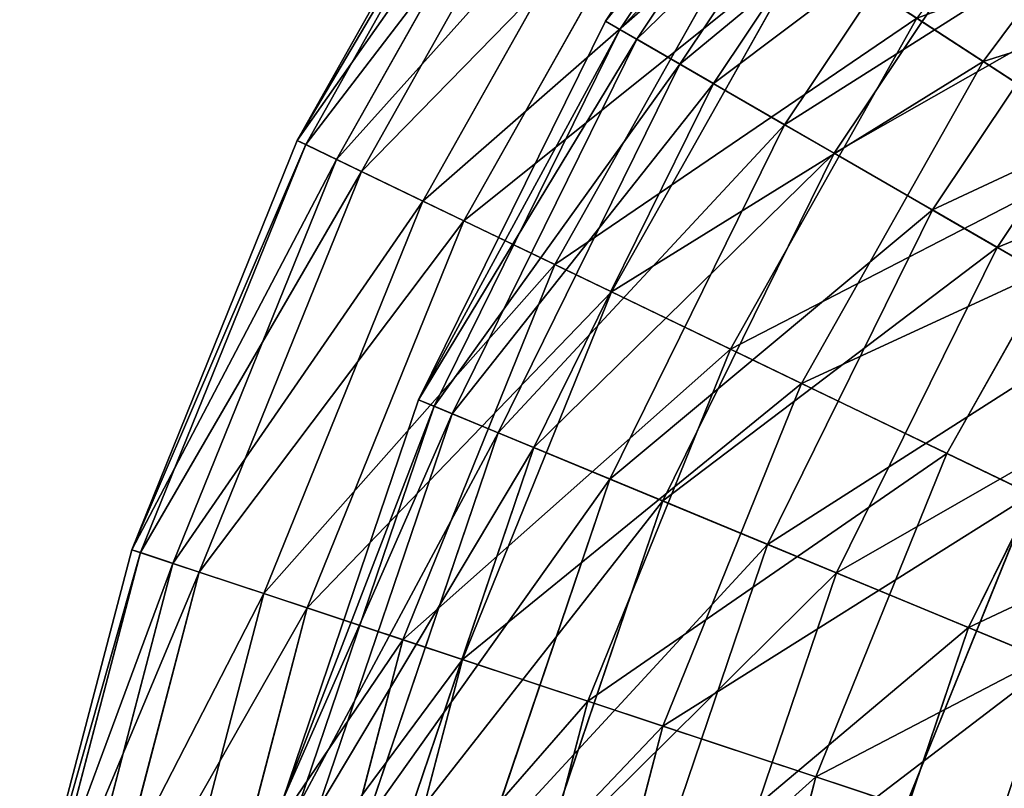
# Model space of a CAD drawing. Extents: x 1 to 199, y -10 to 2.
# Tile 690 of 1056: x 109.9 to 111.62, y -2.68 to -1.34. Entities that reach past the tile are written whole.
import ezdxf

# ---------------------------------------------------------------- set-up
doc = ezdxf.new("R2010")
doc.units = 0
doc.header["$LTSCALE"] = 2.54
doc.layers.get('0').update_dxf_attribs({"color": 13, "linetype": 'CONTINUOUS'})

# ---------------------------------------------------------------- blocks, each defined once
blk = doc.blocks.new('SLING-V-10355_STL')
at = {"color": 0}
for p, q in [((110.9232, -1.3457, 6.557), (111.3315, -0.7347, 6.557)), ((110.9232, -1.3457, 6.557), (111.3315, -0.7347, 6.557)), ((110.9484, -1.3603, 7.2935), (111.3546, -0.7524, 7.2935)), ((110.9484, -1.3603, 7.2935), (111.3546, -0.7524, 7.2935)), ((110.9778, -1.3772, 5.8226), (111.3814, -0.7731, 5.8226)), ((110.9778, -1.3772, 5.8226), (111.3814, -0.7731, 5.8226)), ((111.053, -1.4206, 8.0207), (111.4503, -0.8259, 8.0207)), ((111.053, -1.4206, 8.0207), (111.4503, -0.8259, 8.0207)), ((111.1112, -1.4543, 5.1017), (111.5037, -0.8668, 5.1017)), ((111.1112, -1.4543, 5.1017), (111.5037, -0.8668, 5.1017)), ((110.764, -0.8841, 6.9411), (110.387, -1.5535, 6.9411)), ((110.764, -0.8841, 6.9411), (110.387, -1.5535, 6.9411)), ((110.7775, -0.8929, 6.1982), (110.4016, -1.5605, 6.1982)), ((110.7775, -0.8929, 6.1982), (110.4016, -1.5605, 6.1982)), ((111.9654, -0.9, 3.4145), (111.5805, -1.4156, 3.4145)), ((111.9654, -0.9, 3.4145), (111.5805, -1.4156, 3.4145)), ((110.8276, -0.9255, 7.6803), (110.4554, -1.5864, 7.6803)), ((110.8276, -0.9255, 7.6803), (110.4554, -1.5864, 7.6803)), ((110.8679, -0.9517, 5.4629), (110.4987, -1.6073, 5.4629)), ((110.8679, -0.9517, 5.4629), (110.4987, -1.6073, 5.4629)), ((111.2352, -1.5259, 8.7272), (111.6173, -0.954, 8.7272)), ((111.2352, -1.5259, 8.7272), (111.6173, -0.954, 8.7272)), ((110.9672, -1.0164, 8.4045), (110.6055, -1.6587, 8.4045)), ((110.9672, -1.0164, 8.4045), (110.6055, -1.6587, 8.4045)), ((111.3214, -1.5756, 4.4057), (111.6962, -1.0146, 4.4057)), ((111.3214, -1.5756, 4.4057), (111.6962, -1.0146, 4.4057)), ((111.0337, -1.0597, 4.7467), (110.677, -1.6931, 4.7467)), ((111.0337, -1.0597, 4.7467), (110.677, -1.6931, 4.7467)), ((111.4923, -1.6743, 9.4018), (111.8528, -1.1348, 9.4018)), ((111.4923, -1.6743, 9.4018), (111.8528, -1.1348, 9.4018)), ((111.1808, -1.1555, 9.1025), (110.8351, -1.7693, 9.1025)), ((111.1808, -1.1555, 9.1025), (110.8351, -1.7693, 9.1025)), ((111.2725, -1.2151, 4.0604), (110.9337, -1.8167, 4.0604)), ((111.2725, -1.2151, 4.0604), (110.9337, -1.8167, 4.0604)), ((111.5805, -1.4156, 3.4145), (111.2725, -1.2151, 4.0604)), ((111.5805, -1.4156, 3.4145), (111.2725, -1.2151, 4.0604)), ((111.9562, -1.2141, 3.7454), (111.6051, -1.7394, 3.7454)), ((111.9562, -1.2141, 3.7454), (111.6051, -1.7394, 3.7454)), ((110.5982, -2.0048, 6.557), (110.9232, -1.3457, 6.557)), ((110.5982, -2.0048, 6.557), (110.9232, -1.3457, 6.557)), ((110.9484, -1.3603, 7.2935), (110.9232, -1.3457, 6.557)), ((110.9484, -1.3603, 7.2935), (110.9232, -1.3457, 6.557)), ((110.9232, -1.3457, 6.557), (110.9778, -1.3772, 5.8226)), ((110.9232, -1.3457, 6.557), (110.9778, -1.3772, 5.8226)), ((111.4651, -1.3405, 9.7637), (111.1408, -1.9165, 9.7637)), ((111.4651, -1.3405, 9.7637), (111.1408, -1.9165, 9.7637)), ((111.4651, -1.3405, 9.7637), (111.8157, -1.5687, 10.3778)), ((111.4651, -1.3405, 9.7637), (111.8157, -1.5687, 10.3778)), ((110.6251, -2.0159, 7.2935), (110.9484, -1.3603, 7.2935)), ((110.6251, -2.0159, 7.2935), (110.9484, -1.3603, 7.2935)), ((111.053, -1.4206, 8.0207), (110.9484, -1.3603, 7.2935)), ((111.053, -1.4206, 8.0207), (110.9484, -1.3603, 7.2935)), ((110.6564, -2.0289, 5.8226), (110.9778, -1.3772, 5.8226)), ((110.6564, -2.0289, 5.8226), (110.9778, -1.3772, 5.8226)), ((110.9778, -1.3772, 5.8226), (111.1112, -1.4543, 5.1017)), ((110.9778, -1.3772, 5.8226), (111.1112, -1.4543, 5.1017)), ((110.7366, -2.0621, 8.0207), (111.053, -1.4206, 8.0207)), ((110.7366, -2.0621, 8.0207), (111.053, -1.4206, 8.0207)), ((111.2352, -1.5259, 8.7272), (111.053, -1.4206, 8.0207)), ((111.2352, -1.5259, 8.7272), (111.053, -1.4206, 8.0207)), ((111.5805, -1.4156, 3.4145), (111.2648, -1.9762, 3.4145)), ((111.5805, -1.4156, 3.4145), (111.2648, -1.9762, 3.4145)), ((111.9531, -1.6582, 2.8191), (111.5805, -1.4156, 3.4145)), ((111.9531, -1.6582, 2.8191), (111.5805, -1.4156, 3.4145)), ((110.7987, -2.0879, 5.1017), (111.1112, -1.4543, 5.1017)), ((110.7987, -2.0879, 5.1017), (111.1112, -1.4543, 5.1017)), ((111.1112, -1.4543, 5.1017), (111.3214, -1.5756, 4.4057)), ((111.1112, -1.4543, 5.1017), (111.3214, -1.5756, 4.4057)), ((110.931, -2.1427, 8.7272), (111.2352, -1.5259, 8.7272)), ((110.931, -2.1427, 8.7272), (111.2352, -1.5259, 8.7272)), ((111.4923, -1.6743, 9.4018), (111.2352, -1.5259, 8.7272)), ((111.4923, -1.6743, 9.4018), (111.2352, -1.5259, 8.7272)), ((110.387, -1.5535, 6.9411), (110.0988, -2.2656, 6.9411)), ((110.387, -1.5535, 6.9411), (110.0988, -2.2656, 6.9411)), ((110.387, -1.5535, 6.9411), (110.4554, -1.5864, 7.6803)), ((110.387, -1.5535, 6.9411), (110.4554, -1.5864, 7.6803)), ((110.4016, -1.5605, 6.1982), (110.387, -1.5535, 6.9411)), ((110.4016, -1.5605, 6.1982), (110.387, -1.5535, 6.9411)), ((110.4016, -1.5605, 6.1982), (110.1141, -2.2707, 6.1982)), ((110.4016, -1.5605, 6.1982), (110.1141, -2.2707, 6.1982)), ((110.4987, -1.6073, 5.4629), (110.4016, -1.5605, 6.1982)), ((110.4987, -1.6073, 5.4629), (110.4016, -1.5605, 6.1982)), ((111.023, -2.1808, 4.4057), (111.3214, -1.5756, 4.4057)), ((111.023, -2.1808, 4.4057), (111.3214, -1.5756, 4.4057)), ((111.3214, -1.5756, 4.4057), (111.6051, -1.7394, 3.7454)), ((111.3214, -1.5756, 4.4057), (111.6051, -1.7394, 3.7454)), ((111.8157, -1.5687, 10.3778), (111.5177, -2.098, 10.3778)), ((111.8157, -1.5687, 10.3778), (111.5177, -2.098, 10.3778)), ((110.4554, -1.5864, 7.6803), (110.1707, -2.2895, 7.6803)), ((110.4554, -1.5864, 7.6803), (110.1707, -2.2895, 7.6803)), ((110.4554, -1.5864, 7.6803), (110.6055, -1.6587, 8.4045)), ((110.4554, -1.5864, 7.6803), (110.6055, -1.6587, 8.4045)), ((110.4987, -1.6073, 5.4629), (110.2164, -2.3046, 5.4629)), ((110.4987, -1.6073, 5.4629), (110.2164, -2.3046, 5.4629)), ((110.677, -1.6931, 4.7467), (110.4987, -1.6073, 5.4629)), ((110.677, -1.6931, 4.7467), (110.4987, -1.6073, 5.4629)), ((110.6055, -1.6587, 8.4045), (110.3289, -2.342, 8.4045)), ((110.6055, -1.6587, 8.4045), (110.3289, -2.342, 8.4045)), ((110.6055, -1.6587, 8.4045), (110.8351, -1.7693, 9.1025)), ((110.6055, -1.6587, 8.4045), (110.8351, -1.7693, 9.1025)), ((111.4923, -1.6743, 9.4018), (111.2053, -2.2563, 9.4018)), ((111.4923, -1.6743, 9.4018), (111.2053, -2.2563, 9.4018)), ((111.4923, -1.6743, 9.4018), (111.8203, -1.8637, 10.0342)), ((111.4923, -1.6743, 9.4018), (111.8203, -1.8637, 10.0342)), ((110.677, -1.6931, 4.7467), (110.4042, -2.367, 4.7467)), ((110.677, -1.6931, 4.7467), (110.4042, -2.367, 4.7467)), ((110.9337, -1.8167, 4.0604), (110.677, -1.6931, 4.7467)), ((110.9337, -1.8167, 4.0604), (110.677, -1.6931, 4.7467)), ((111.3257, -2.3061, 3.7454), (111.6051, -1.7394, 3.7454)), ((111.3257, -2.3061, 3.7454), (111.6051, -1.7394, 3.7454)), ((111.9579, -1.9431, 3.1311), (111.6051, -1.7394, 3.7454)), ((111.9579, -1.9431, 3.1311), (111.6051, -1.7394, 3.7454)), ((110.8351, -1.7693, 9.1025), (110.5708, -2.4223, 9.1025)), ((110.8351, -1.7693, 9.1025), (110.5708, -2.4223, 9.1025)), ((110.8351, -1.7693, 9.1025), (111.1408, -1.9165, 9.7637)), ((110.8351, -1.7693, 9.1025), (111.1408, -1.9165, 9.7637)), ((110.9337, -1.8167, 4.0604), (110.6746, -2.4568, 4.0604)), ((110.9337, -1.8167, 4.0604), (110.6746, -2.4568, 4.0604)), ((111.2648, -1.9762, 3.4145), (110.9337, -1.8167, 4.0604)), ((111.2648, -1.9762, 3.4145), (110.9337, -1.8167, 4.0604)), ((111.8203, -1.8637, 10.0342), (111.5552, -2.4012, 10.0342)), ((111.8203, -1.8637, 10.0342), (111.5552, -2.4012, 10.0342)), ((111.1408, -1.9165, 9.7637), (110.8927, -2.5292, 9.7637)), ((111.1408, -1.9165, 9.7637), (110.8927, -2.5292, 9.7637)), ((111.1408, -1.9165, 9.7637), (111.5177, -2.098, 10.3778)), ((111.1408, -1.9165, 9.7637), (111.5177, -2.098, 10.3778)), ((111.2648, -1.9762, 3.4145), (111.0234, -2.5726, 3.4145)), ((111.2648, -1.9762, 3.4145), (111.0234, -2.5726, 3.4145)), ((111.6654, -2.1691, 2.8191), (111.2648, -1.9762, 3.4145)), ((111.6654, -2.1691, 2.8191), (111.2648, -1.9762, 3.4145)), ((110.362, -2.7007, 6.557), (110.5982, -2.0048, 6.557)), ((110.362, -2.7007, 6.557), (110.5982, -2.0048, 6.557)), ((110.6251, -2.0159, 7.2935), (110.5982, -2.0048, 6.557)), ((110.6251, -2.0159, 7.2935), (110.5982, -2.0048, 6.557)), ((110.5982, -2.0048, 6.557), (110.6564, -2.0289, 5.8226)), ((110.5982, -2.0048, 6.557), (110.6564, -2.0289, 5.8226)), ((110.3901, -2.7082, 7.2935), (110.6251, -2.0159, 7.2935)), ((110.3901, -2.7082, 7.2935), (110.6251, -2.0159, 7.2935)), ((110.7366, -2.0621, 8.0207), (110.6251, -2.0159, 7.2935)), ((110.7366, -2.0621, 8.0207), (110.6251, -2.0159, 7.2935)), ((110.4228, -2.717, 5.8226), (110.6564, -2.0289, 5.8226)), ((110.4228, -2.717, 5.8226), (110.6564, -2.0289, 5.8226)), ((110.6564, -2.0289, 5.8226), (110.7987, -2.0879, 5.1017)), ((110.6564, -2.0289, 5.8226), (110.7987, -2.0879, 5.1017)), ((110.5067, -2.7394, 8.0207), (110.7366, -2.0621, 8.0207)), ((110.5067, -2.7394, 8.0207), (110.7366, -2.0621, 8.0207)), ((110.931, -2.1427, 8.7272), (110.7366, -2.0621, 8.0207)), ((110.931, -2.1427, 8.7272), (110.7366, -2.0621, 8.0207)), ((110.5716, -2.7568, 5.1017), (110.7987, -2.0879, 5.1017)), ((110.5716, -2.7568, 5.1017), (110.7987, -2.0879, 5.1017)), ((110.7987, -2.0879, 5.1017), (111.023, -2.1808, 4.4057)), ((110.7987, -2.0879, 5.1017), (111.023, -2.1808, 4.4057)), ((111.5177, -2.098, 10.3778), (111.2897, -2.661, 10.3778)), ((111.5177, -2.098, 10.3778), (111.2897, -2.661, 10.3778)), ((111.5177, -2.098, 10.3778), (111.9601, -2.311, 10.9356)), ((111.5177, -2.098, 10.3778), (111.9601, -2.311, 10.9356)), ((110.931, -2.1427, 8.7272), (110.71, -2.7939, 8.7272)), ((110.931, -2.1427, 8.7272), (110.71, -2.7939, 8.7272)), ((110.931, -2.1427, 8.7272), (111.2053, -2.2563, 9.4018)), ((110.931, -2.1427, 8.7272), (111.2053, -2.2563, 9.4018)), ((111.6654, -2.1691, 2.8191), (111.4453, -2.7127, 2.8191)), ((111.6654, -2.1691, 2.8191), (111.4453, -2.7127, 2.8191)), ((110.8061, -2.8197, 4.4057), (111.023, -2.1808, 4.4057)), ((110.8061, -2.8197, 4.4057), (111.023, -2.1808, 4.4057)), ((111.023, -2.1808, 4.4057), (111.3257, -2.3061, 3.7454)), ((111.023, -2.1808, 4.4057), (111.3257, -2.3061, 3.7454)), ((111.2053, -2.2563, 9.4018), (110.9968, -2.8708, 9.4018)), ((111.2053, -2.2563, 9.4018), (110.9968, -2.8708, 9.4018)), ((111.2053, -2.2563, 9.4018), (111.5552, -2.4012, 10.0342)), ((111.2053, -2.2563, 9.4018), (111.5552, -2.4012, 10.0342)), ((110.0988, -2.2656, 6.9411), (109.9039, -3.0087, 6.9411)), ((110.0988, -2.2656, 6.9411), (109.9039, -3.0087, 6.9411)), ((110.1141, -2.2707, 6.1982), (109.9197, -3.0117, 6.1982)), ((110.1141, -2.2707, 6.1982), (109.9197, -3.0117, 6.1982)), ((110.0988, -2.2656, 6.9411), (110.1707, -2.2895, 7.6803)), ((110.0988, -2.2656, 6.9411), (110.1707, -2.2895, 7.6803)), ((110.1141, -2.2707, 6.1982), (110.0988, -2.2656, 6.9411)), ((110.1141, -2.2707, 6.1982), (110.0988, -2.2656, 6.9411)), ((110.2164, -2.3046, 5.4629), (110.1141, -2.2707, 6.1982)), ((110.2164, -2.3046, 5.4629), (110.1141, -2.2707, 6.1982)), ((110.1707, -2.2895, 7.6803), (109.9783, -3.0232, 7.6803)), ((110.1707, -2.2895, 7.6803), (109.9783, -3.0232, 7.6803)), ((110.1707, -2.2895, 7.6803), (110.3289, -2.342, 8.4045)), ((110.1707, -2.2895, 7.6803), (110.3289, -2.342, 8.4045)), ((110.2164, -2.3046, 5.4629), (110.0255, -3.0324, 5.4629)), ((110.2164, -2.3046, 5.4629), (110.0255, -3.0324, 5.4629)), ((110.4042, -2.367, 4.7467), (110.2164, -2.3046, 5.4629)), ((110.4042, -2.367, 4.7467), (110.2164, -2.3046, 5.4629)), ((111.1226, -2.9045, 3.7454), (111.3257, -2.3061, 3.7454)), ((111.1226, -2.9045, 3.7454), (111.3257, -2.3061, 3.7454)), ((111.3257, -2.3061, 3.7454), (111.7021, -2.462, 3.1311)), ((111.3257, -2.3061, 3.7454), (111.7021, -2.462, 3.1311)), ((110.3289, -2.342, 8.4045), (110.1419, -3.055, 8.4045)), ((110.3289, -2.342, 8.4045), (110.1419, -3.055, 8.4045)), ((110.3289, -2.342, 8.4045), (110.5708, -2.4223, 9.1025)), ((110.3289, -2.342, 8.4045), (110.5708, -2.4223, 9.1025)), ((110.4042, -2.367, 4.7467), (110.2198, -3.0702, 4.7467)), ((110.4042, -2.367, 4.7467), (110.2198, -3.0702, 4.7467)), ((110.6746, -2.4568, 4.0604), (110.4042, -2.367, 4.7467)), ((110.6746, -2.4568, 4.0604), (110.4042, -2.367, 4.7467)), ((111.5552, -2.4012, 10.0342), (111.3625, -2.9688, 10.0342)), ((111.5552, -2.4012, 10.0342), (111.3625, -2.9688, 10.0342)), ((111.5552, -2.4012, 10.0342), (111.9752, -2.5752, 10.6145)), ((111.5552, -2.4012, 10.0342), (111.9752, -2.5752, 10.6145)), ((110.5708, -2.4223, 9.1025), (110.3921, -3.1037, 9.1025)), ((110.5708, -2.4223, 9.1025), (110.3921, -3.1037, 9.1025)), ((110.5708, -2.4223, 9.1025), (110.8927, -2.5292, 9.7637)), ((110.5708, -2.4223, 9.1025), (110.8927, -2.5292, 9.7637)), ((110.6746, -2.4568, 4.0604), (110.4994, -3.1246, 4.0604)), ((110.6746, -2.4568, 4.0604), (110.4994, -3.1246, 4.0604)), ((111.0234, -2.5726, 3.4145), (110.6746, -2.4568, 4.0604)), ((111.0234, -2.5726, 3.4145), (110.6746, -2.4568, 4.0604)), ((110.8927, -2.5292, 9.7637), (110.725, -3.1686, 9.7637)), ((110.8927, -2.5292, 9.7637), (110.725, -3.1686, 9.7637)), ((110.8927, -2.5292, 9.7637), (111.2897, -2.661, 10.3778)), ((110.8927, -2.5292, 9.7637), (111.2897, -2.661, 10.3778)), ((111.0234, -2.5726, 3.4145), (110.8602, -3.1949, 3.4145)), ((111.0234, -2.5726, 3.4145), (110.8602, -3.1949, 3.4145)), ((111.4453, -2.7127, 2.8191), (111.0234, -2.5726, 3.4145)), ((111.4453, -2.7127, 2.8191), (111.0234, -2.5726, 3.4145)), ((111.2897, -2.661, 10.3778), (111.1356, -3.2486, 10.3778)), ((111.2897, -2.661, 10.3778), (111.1356, -3.2486, 10.3778)), ((111.2897, -2.661, 10.3778), (111.7557, -2.8157, 10.9356)), ((111.2897, -2.661, 10.3778), (111.7557, -2.8157, 10.9356))]:
    blk.add_line(p, q, dxfattribs=at)
at = {"color": 7}
mesh = blk.add_polyface(dxfattribs=at)
corners = [(111.2725, -1.2151, 4.0604), (111.9654, -0.9, 3.4145), (111.5805, -1.4156, 3.4145), (111.6855, -0.6618, 4.0604)]
mesh.append_faces([[corners[k] for k in face] for face in [(0, 1, 2), (1, 0, 3)]], dxfattribs={"vtx0": -1, "color": 7})
mesh = blk.add_polyface(dxfattribs=at)
corners = [(110.9232, -1.3457, 6.557), (111.3546, -0.7524, 7.2935), (110.9484, -1.3603, 7.2935), (111.3315, -0.7347, 6.557)]
mesh.append_faces([[corners[k] for k in face] for face in [(0, 1, 2), (1, 0, 3)]], dxfattribs={"vtx0": -1, "color": 7})
mesh = blk.add_polyface(dxfattribs=at)
corners = [(111.3814, -0.7731, 5.8226), (110.9232, -1.3457, 6.557), (110.9778, -1.3772, 5.8226), (111.3315, -0.7347, 6.557)]
mesh.append_faces([[corners[k] for k in face] for face in [(0, 1, 2), (1, 0, 3)]], dxfattribs={"vtx0": -1, "color": 7})
mesh = blk.add_polyface(dxfattribs=at)
corners = [(110.9484, -1.3603, 7.2935), (111.4503, -0.8259, 8.0207), (111.053, -1.4206, 8.0207), (111.3546, -0.7524, 7.2935)]
mesh.append_faces([[corners[k] for k in face] for face in [(0, 1, 2), (1, 0, 3)]], dxfattribs={"vtx0": -1, "color": 7})
mesh = blk.add_polyface(dxfattribs=at)
corners = [(111.5037, -0.8668, 5.1017), (110.9778, -1.3772, 5.8226), (111.1112, -1.4543, 5.1017), (111.3814, -0.7731, 5.8226)]
mesh.append_faces([[corners[k] for k in face] for face in [(0, 1, 2), (1, 0, 3)]], dxfattribs={"vtx0": -1, "color": 7})
mesh = blk.add_polyface(dxfattribs=at)
corners = [(112.179, -1.0819, 10.3778), (111.4651, -1.3405, 9.7637), (111.8157, -1.5687, 10.3778), (111.8605, -0.8108, 9.7637)]
mesh.append_faces([[corners[k] for k in face] for face in [(0, 1, 2), (1, 0, 3)]], dxfattribs={"vtx0": -1, "color": 7})
mesh = blk.add_polyface(dxfattribs=at)
corners = [(111.053, -1.4206, 8.0207), (111.6173, -0.954, 8.7272), (111.2352, -1.5259, 8.7272), (111.4503, -0.8259, 8.0207)]
mesh.append_faces([[corners[k] for k in face] for face in [(0, 1, 2), (1, 0, 3)]], dxfattribs={"vtx0": -1, "color": 7})
mesh = blk.add_polyface(dxfattribs=at)
corners = [(111.6962, -1.0146, 4.4057), (111.1112, -1.4543, 5.1017), (111.3214, -1.5756, 4.4057), (111.5037, -0.8668, 5.1017)]
mesh.append_faces([[corners[k] for k in face] for face in [(0, 1, 2), (1, 0, 3)]], dxfattribs={"vtx0": -1, "color": 7})
mesh = blk.add_polyface(dxfattribs=at)
corners = [(110.8276, -0.9255, 7.6803), (110.387, -1.5535, 6.9411), (110.4554, -1.5864, 7.6803), (110.764, -0.8841, 6.9411)]
mesh.append_faces([[corners[k] for k in face] for face in [(0, 1, 2), (1, 0, 3)]], dxfattribs={"vtx0": -1, "color": 7})
mesh = blk.add_polyface(dxfattribs=at)
corners = [(110.387, -1.5535, 6.9411), (110.7775, -0.8929, 6.1982), (110.4016, -1.5605, 6.1982), (110.764, -0.8841, 6.9411)]
mesh.append_faces([[corners[k] for k in face] for face in [(0, 1, 2), (1, 0, 3)]], dxfattribs={"vtx0": -1, "color": 7})
mesh = blk.add_polyface(dxfattribs=at)
corners = [(110.4016, -1.5605, 6.1982), (110.8679, -0.9517, 5.4629), (110.4987, -1.6073, 5.4629), (110.7775, -0.8929, 6.1982)]
mesh.append_faces([[corners[k] for k in face] for face in [(0, 1, 2), (1, 0, 3)]], dxfattribs={"vtx0": -1, "color": 7})
mesh = blk.add_polyface(dxfattribs=at)
corners = [(111.5805, -1.4156, 3.4145), (112.3039, -1.1882, 2.8191), (111.9531, -1.6582, 2.8191), (111.9654, -0.9, 3.4145)]
mesh.append_faces([[corners[k] for k in face] for face in [(0, 1, 2), (1, 0, 3)]], dxfattribs={"vtx0": -1, "color": 7})
mesh = blk.add_polyface(dxfattribs=at)
corners = [(110.9672, -1.0164, 8.4045), (110.4554, -1.5864, 7.6803), (110.6055, -1.6587, 8.4045), (110.8276, -0.9255, 7.6803)]
mesh.append_faces([[corners[k] for k in face] for face in [(0, 1, 2), (1, 0, 3)]], dxfattribs={"vtx0": -1, "color": 7})
mesh = blk.add_polyface(dxfattribs=at)
corners = [(110.4987, -1.6073, 5.4629), (111.0337, -1.0597, 4.7467), (110.677, -1.6931, 4.7467), (110.8679, -0.9517, 5.4629)]
mesh.append_faces([[corners[k] for k in face] for face in [(0, 1, 2), (1, 0, 3)]], dxfattribs={"vtx0": -1, "color": 7})
mesh = blk.add_polyface(dxfattribs=at)
corners = [(111.2352, -1.5259, 8.7272), (111.8528, -1.1348, 9.4018), (111.4923, -1.6743, 9.4018), (111.6173, -0.954, 8.7272)]
mesh.append_faces([[corners[k] for k in face] for face in [(0, 1, 2), (1, 0, 3)]], dxfattribs={"vtx0": -1, "color": 7})
mesh = blk.add_polyface(dxfattribs=at)
corners = [(111.1808, -1.1555, 9.1025), (110.6055, -1.6587, 8.4045), (110.8351, -1.7693, 9.1025), (110.9672, -1.0164, 8.4045)]
mesh.append_faces([[corners[k] for k in face] for face in [(0, 1, 2), (1, 0, 3)]], dxfattribs={"vtx0": -1, "color": 7})
mesh = blk.add_polyface(dxfattribs=at)
corners = [(111.9562, -1.2141, 3.7454), (111.3214, -1.5756, 4.4057), (111.6051, -1.7394, 3.7454), (111.6962, -1.0146, 4.4057)]
mesh.append_faces([[corners[k] for k in face] for face in [(0, 1, 2), (1, 0, 3)]], dxfattribs={"vtx0": -1, "color": 7})
mesh = blk.add_polyface(dxfattribs=at)
corners = [(110.677, -1.6931, 4.7467), (111.2725, -1.2151, 4.0604), (110.9337, -1.8167, 4.0604), (111.0337, -1.0597, 4.7467)]
mesh.append_faces([[corners[k] for k in face] for face in [(0, 1, 2), (1, 0, 3)]], dxfattribs={"vtx0": -1, "color": 7})
mesh = blk.add_polyface(dxfattribs=at)
corners = [(111.4923, -1.6743, 9.4018), (112.1533, -1.3653, 10.0342), (111.8203, -1.8637, 10.0342), (111.8528, -1.1348, 9.4018)]
mesh.append_faces([[corners[k] for k in face] for face in [(0, 1, 2), (1, 0, 3)]], dxfattribs={"vtx0": -1, "color": 7})
mesh = blk.add_polyface(dxfattribs=at)
corners = [(111.4651, -1.3405, 9.7637), (110.8351, -1.7693, 9.1025), (111.1408, -1.9165, 9.7637), (111.1808, -1.1555, 9.1025)]
mesh.append_faces([[corners[k] for k in face] for face in [(0, 1, 2), (1, 0, 3)]], dxfattribs={"vtx0": -1, "color": 7})
mesh = blk.add_polyface(dxfattribs=at)
corners = [(110.9337, -1.8167, 4.0604), (111.5805, -1.4156, 3.4145), (111.2648, -1.9762, 3.4145), (111.2725, -1.2151, 4.0604)]
mesh.append_faces([[corners[k] for k in face] for face in [(0, 1, 2), (1, 0, 3)]], dxfattribs={"vtx0": -1, "color": 7})
mesh = blk.add_polyface(dxfattribs=at)
corners = [(112.2794, -1.4621, 3.1311), (111.6051, -1.7394, 3.7454), (111.9579, -1.9431, 3.1311), (111.9562, -1.2141, 3.7454)]
mesh.append_faces([[corners[k] for k in face] for face in [(0, 1, 2), (1, 0, 3)]], dxfattribs={"vtx0": -1, "color": 7})
mesh = blk.add_polyface(dxfattribs=at)
corners = [(110.5982, -2.0048, 6.557), (110.9484, -1.3603, 7.2935), (110.6251, -2.0159, 7.2935), (110.9232, -1.3457, 6.557)]
mesh.append_faces([[corners[k] for k in face] for face in [(0, 1, 2), (1, 0, 3)]], dxfattribs={"vtx0": -1, "color": 7})
mesh = blk.add_polyface(dxfattribs=at)
corners = [(110.9778, -1.3772, 5.8226), (110.5982, -2.0048, 6.557), (110.6564, -2.0289, 5.8226), (110.9232, -1.3457, 6.557)]
mesh.append_faces([[corners[k] for k in face] for face in [(0, 1, 2), (1, 0, 3)]], dxfattribs={"vtx0": -1, "color": 7})
mesh = blk.add_polyface(dxfattribs=at)
corners = [(111.8157, -1.5687, 10.3778), (111.1408, -1.9165, 9.7637), (111.5177, -2.098, 10.3778), (111.4651, -1.3405, 9.7637)]
mesh.append_faces([[corners[k] for k in face] for face in [(0, 1, 2), (1, 0, 3)]], dxfattribs={"vtx0": -1, "color": 7})
mesh = blk.add_polyface(dxfattribs=at)
corners = [(110.6251, -2.0159, 7.2935), (111.053, -1.4206, 8.0207), (110.7366, -2.0621, 8.0207), (110.9484, -1.3603, 7.2935)]
mesh.append_faces([[corners[k] for k in face] for face in [(0, 1, 2), (1, 0, 3)]], dxfattribs={"vtx0": -1, "color": 7})
mesh = blk.add_polyface(dxfattribs=at)
corners = [(111.1112, -1.4543, 5.1017), (110.6564, -2.0289, 5.8226), (110.7987, -2.0879, 5.1017), (110.9778, -1.3772, 5.8226)]
mesh.append_faces([[corners[k] for k in face] for face in [(0, 1, 2), (1, 0, 3)]], dxfattribs={"vtx0": -1, "color": 7})
mesh = blk.add_polyface(dxfattribs=at)
corners = [(110.7366, -2.0621, 8.0207), (111.2352, -1.5259, 8.7272), (110.931, -2.1427, 8.7272), (111.053, -1.4206, 8.0207)]
mesh.append_faces([[corners[k] for k in face] for face in [(0, 1, 2), (1, 0, 3)]], dxfattribs={"vtx0": -1, "color": 7})
mesh = blk.add_polyface(dxfattribs=at)
corners = [(111.2648, -1.9762, 3.4145), (111.9531, -1.6582, 2.8191), (111.6654, -2.1691, 2.8191), (111.5805, -1.4156, 3.4145)]
mesh.append_faces([[corners[k] for k in face] for face in [(0, 1, 2), (1, 0, 3)]], dxfattribs={"vtx0": -1, "color": 7})
mesh = blk.add_polyface(dxfattribs=at)
corners = [(111.3214, -1.5756, 4.4057), (110.7987, -2.0879, 5.1017), (111.023, -2.1808, 4.4057), (111.1112, -1.4543, 5.1017)]
mesh.append_faces([[corners[k] for k in face] for face in [(0, 1, 2), (1, 0, 3)]], dxfattribs={"vtx0": -1, "color": 7})
mesh = blk.add_polyface(dxfattribs=at)
corners = [(110.931, -2.1427, 8.7272), (111.4923, -1.6743, 9.4018), (111.2053, -2.2563, 9.4018), (111.2352, -1.5259, 8.7272)]
mesh.append_faces([[corners[k] for k in face] for face in [(0, 1, 2), (1, 0, 3)]], dxfattribs={"vtx0": -1, "color": 7})
mesh = blk.add_polyface(dxfattribs=at)
corners = [(110.4554, -1.5864, 7.6803), (110.0988, -2.2656, 6.9411), (110.1707, -2.2895, 7.6803), (110.387, -1.5535, 6.9411)]
mesh.append_faces([[corners[k] for k in face] for face in [(0, 1, 2), (1, 0, 3)]], dxfattribs={"vtx0": -1, "color": 7})
mesh = blk.add_polyface(dxfattribs=at)
corners = [(110.0988, -2.2656, 6.9411), (110.4016, -1.5605, 6.1982), (110.1141, -2.2707, 6.1982), (110.387, -1.5535, 6.9411)]
mesh.append_faces([[corners[k] for k in face] for face in [(0, 1, 2), (1, 0, 3)]], dxfattribs={"vtx0": -1, "color": 7})
mesh = blk.add_polyface(dxfattribs=at)
corners = [(110.1141, -2.2707, 6.1982), (110.4987, -1.6073, 5.4629), (110.2164, -2.3046, 5.4629), (110.4016, -1.5605, 6.1982)]
mesh.append_faces([[corners[k] for k in face] for face in [(0, 1, 2), (1, 0, 3)]], dxfattribs={"vtx0": -1, "color": 7})
mesh = blk.add_polyface(dxfattribs=at)
corners = [(111.6051, -1.7394, 3.7454), (111.023, -2.1808, 4.4057), (111.3257, -2.3061, 3.7454), (111.3214, -1.5756, 4.4057)]
mesh.append_faces([[corners[k] for k in face] for face in [(0, 1, 2), (1, 0, 3)]], dxfattribs={"vtx0": -1, "color": 7})
mesh = blk.add_polyface(dxfattribs=at)
corners = [(111.9601, -2.311, 10.9356), (111.8157, -1.5687, 10.3778), (111.5177, -2.098, 10.3778), (112.2273, -1.8366, 10.9356)]
mesh.append_faces([[corners[k] for k in face] for face in [(0, 1, 2), (1, 0, 3)]], dxfattribs={"vtx0": -1, "color": 7})
mesh = blk.add_polyface(dxfattribs=at)
corners = [(110.6055, -1.6587, 8.4045), (110.1707, -2.2895, 7.6803), (110.3289, -2.342, 8.4045), (110.4554, -1.5864, 7.6803)]
mesh.append_faces([[corners[k] for k in face] for face in [(0, 1, 2), (1, 0, 3)]], dxfattribs={"vtx0": -1, "color": 7})
mesh = blk.add_polyface(dxfattribs=at)
corners = [(110.2164, -2.3046, 5.4629), (110.677, -1.6931, 4.7467), (110.4042, -2.367, 4.7467), (110.4987, -1.6073, 5.4629)]
mesh.append_faces([[corners[k] for k in face] for face in [(0, 1, 2), (1, 0, 3)]], dxfattribs={"vtx0": -1, "color": 7})
mesh = blk.add_polyface(dxfattribs=at)
corners = [(110.8351, -1.7693, 9.1025), (110.3289, -2.342, 8.4045), (110.5708, -2.4223, 9.1025), (110.6055, -1.6587, 8.4045)]
mesh.append_faces([[corners[k] for k in face] for face in [(0, 1, 2), (1, 0, 3)]], dxfattribs={"vtx0": -1, "color": 7})
mesh = blk.add_polyface(dxfattribs=at)
corners = [(111.2053, -2.2563, 9.4018), (111.8203, -1.8637, 10.0342), (111.5552, -2.4012, 10.0342), (111.4923, -1.6743, 9.4018)]
mesh.append_faces([[corners[k] for k in face] for face in [(0, 1, 2), (1, 0, 3)]], dxfattribs={"vtx0": -1, "color": 7})
mesh = blk.add_polyface(dxfattribs=at)
corners = [(110.4042, -2.367, 4.7467), (110.9337, -1.8167, 4.0604), (110.6746, -2.4568, 4.0604), (110.677, -1.6931, 4.7467)]
mesh.append_faces([[corners[k] for k in face] for face in [(0, 1, 2), (1, 0, 3)]], dxfattribs={"vtx0": -1, "color": 7})
mesh = blk.add_polyface(dxfattribs=at)
corners = [(111.9579, -1.9431, 3.1311), (111.3257, -2.3061, 3.7454), (111.7021, -2.462, 3.1311), (111.6051, -1.7394, 3.7454)]
mesh.append_faces([[corners[k] for k in face] for face in [(0, 1, 2), (1, 0, 3)]], dxfattribs={"vtx0": -1, "color": 7})
mesh = blk.add_polyface(dxfattribs=at)
corners = [(111.1408, -1.9165, 9.7637), (110.5708, -2.4223, 9.1025), (110.8927, -2.5292, 9.7637), (110.8351, -1.7693, 9.1025)]
mesh.append_faces([[corners[k] for k in face] for face in [(0, 1, 2), (1, 0, 3)]], dxfattribs={"vtx0": -1, "color": 7})
mesh = blk.add_polyface(dxfattribs=at)
corners = [(110.6746, -2.4568, 4.0604), (111.2648, -1.9762, 3.4145), (111.0234, -2.5726, 3.4145), (110.9337, -1.8167, 4.0604)]
mesh.append_faces([[corners[k] for k in face] for face in [(0, 1, 2), (1, 0, 3)]], dxfattribs={"vtx0": -1, "color": 7})
mesh = blk.add_polyface(dxfattribs=at)
corners = [(111.5552, -2.4012, 10.0342), (112.214, -2.091, 10.6145), (111.9752, -2.5752, 10.6145), (111.8203, -1.8637, 10.0342)]
mesh.append_faces([[corners[k] for k in face] for face in [(0, 1, 2), (1, 0, 3)]], dxfattribs={"vtx0": -1, "color": 7})
mesh = blk.add_polyface(dxfattribs=at)
corners = [(111.5177, -2.098, 10.3778), (110.8927, -2.5292, 9.7637), (111.2897, -2.661, 10.3778), (111.1408, -1.9165, 9.7637)]
mesh.append_faces([[corners[k] for k in face] for face in [(0, 1, 2), (1, 0, 3)]], dxfattribs={"vtx0": -1, "color": 7})
mesh = blk.add_polyface(dxfattribs=at)
corners = [(111.0234, -2.5726, 3.4145), (111.6654, -2.1691, 2.8191), (111.4453, -2.7127, 2.8191), (111.2648, -1.9762, 3.4145)]
mesh.append_faces([[corners[k] for k in face] for face in [(0, 1, 2), (1, 0, 3)]], dxfattribs={"vtx0": -1, "color": 7})
mesh = blk.add_polyface(dxfattribs=at)
corners = [(110.362, -2.7007, 6.557), (110.6251, -2.0159, 7.2935), (110.3901, -2.7082, 7.2935), (110.5982, -2.0048, 6.557)]
mesh.append_faces([[corners[k] for k in face] for face in [(0, 1, 2), (1, 0, 3)]], dxfattribs={"vtx0": -1, "color": 7})
mesh = blk.add_polyface(dxfattribs=at)
corners = [(110.6564, -2.0289, 5.8226), (110.362, -2.7007, 6.557), (110.4228, -2.717, 5.8226), (110.5982, -2.0048, 6.557)]
mesh.append_faces([[corners[k] for k in face] for face in [(0, 1, 2), (1, 0, 3)]], dxfattribs={"vtx0": -1, "color": 7})
mesh = blk.add_polyface(dxfattribs=at)
corners = [(110.3901, -2.7082, 7.2935), (110.7366, -2.0621, 8.0207), (110.5067, -2.7394, 8.0207), (110.6251, -2.0159, 7.2935)]
mesh.append_faces([[corners[k] for k in face] for face in [(0, 1, 2), (1, 0, 3)]], dxfattribs={"vtx0": -1, "color": 7})
mesh = blk.add_polyface(dxfattribs=at)
corners = [(110.7987, -2.0879, 5.1017), (110.4228, -2.717, 5.8226), (110.5716, -2.7568, 5.1017), (110.6564, -2.0289, 5.8226)]
mesh.append_faces([[corners[k] for k in face] for face in [(0, 1, 2), (1, 0, 3)]], dxfattribs={"vtx0": -1, "color": 7})
mesh = blk.add_polyface(dxfattribs=at)
corners = [(110.5067, -2.7394, 8.0207), (110.931, -2.1427, 8.7272), (110.71, -2.7939, 8.7272), (110.7366, -2.0621, 8.0207)]
mesh.append_faces([[corners[k] for k in face] for face in [(0, 1, 2), (1, 0, 3)]], dxfattribs={"vtx0": -1, "color": 7})
mesh = blk.add_polyface(dxfattribs=at)
corners = [(111.023, -2.1808, 4.4057), (110.5716, -2.7568, 5.1017), (110.8061, -2.8197, 4.4057), (110.7987, -2.0879, 5.1017)]
mesh.append_faces([[corners[k] for k in face] for face in [(0, 1, 2), (1, 0, 3)]], dxfattribs={"vtx0": -1, "color": 7})
mesh = blk.add_polyface(dxfattribs=at)
corners = [(111.9601, -2.311, 10.9356), (111.2897, -2.661, 10.3778), (111.7557, -2.8157, 10.9356), (111.5177, -2.098, 10.3778)]
mesh.append_faces([[corners[k] for k in face] for face in [(0, 1, 2), (1, 0, 3)]], dxfattribs={"vtx0": -1, "color": 7})
mesh = blk.add_polyface(dxfattribs=at)
corners = [(110.71, -2.7939, 8.7272), (111.2053, -2.2563, 9.4018), (110.9968, -2.8708, 9.4018), (110.931, -2.1427, 8.7272)]
mesh.append_faces([[corners[k] for k in face] for face in [(0, 1, 2), (1, 0, 3)]], dxfattribs={"vtx0": -1, "color": 7})
mesh = blk.add_polyface(dxfattribs=at)
corners = [(111.6654, -2.1691, 2.8191), (111.9339, -2.8749, 2.2832), (111.4453, -2.7127, 2.8191), (112.1292, -2.3925, 2.2832)]
mesh.append_faces([[corners[k] for k in face] for face in [(0, 1, 2), (1, 0, 3)]], dxfattribs={"vtx0": -1, "color": 7})
mesh = blk.add_polyface(dxfattribs=at)
corners = [(111.3257, -2.3061, 3.7454), (110.8061, -2.8197, 4.4057), (111.1226, -2.9045, 3.7454), (111.023, -2.1808, 4.4057)]
mesh.append_faces([[corners[k] for k in face] for face in [(0, 1, 2), (1, 0, 3)]], dxfattribs={"vtx0": -1, "color": 7})
mesh = blk.add_polyface(dxfattribs=at)
corners = [(110.9968, -2.8708, 9.4018), (111.5552, -2.4012, 10.0342), (111.3625, -2.9688, 10.0342), (111.2053, -2.2563, 9.4018)]
mesh.append_faces([[corners[k] for k in face] for face in [(0, 1, 2), (1, 0, 3)]], dxfattribs={"vtx0": -1, "color": 7})
mesh = blk.add_polyface(dxfattribs=at)
corners = [(110.1707, -2.2895, 7.6803), (109.9039, -3.0087, 6.9411), (109.9783, -3.0232, 7.6803), (110.0988, -2.2656, 6.9411)]
mesh.append_faces([[corners[k] for k in face] for face in [(0, 1, 2), (1, 0, 3)]], dxfattribs={"vtx0": -1, "color": 7})
mesh = blk.add_polyface(dxfattribs=at)
corners = [(109.9039, -3.0087, 6.9411), (110.1141, -2.2707, 6.1982), (109.9197, -3.0117, 6.1982), (110.0988, -2.2656, 6.9411)]
mesh.append_faces([[corners[k] for k in face] for face in [(0, 1, 2), (1, 0, 3)]], dxfattribs={"vtx0": -1, "color": 7})
mesh = blk.add_polyface(dxfattribs=at)
corners = [(109.9197, -3.0117, 6.1982), (110.2164, -2.3046, 5.4629), (110.0255, -3.0324, 5.4629), (110.1141, -2.2707, 6.1982)]
mesh.append_faces([[corners[k] for k in face] for face in [(0, 1, 2), (1, 0, 3)]], dxfattribs={"vtx0": -1, "color": 7})
mesh = blk.add_polyface(dxfattribs=at)
corners = [(110.3289, -2.342, 8.4045), (109.9783, -3.0232, 7.6803), (110.1419, -3.055, 8.4045), (110.1707, -2.2895, 7.6803)]
mesh.append_faces([[corners[k] for k in face] for face in [(0, 1, 2), (1, 0, 3)]], dxfattribs={"vtx0": -1, "color": 7})
mesh = blk.add_polyface(dxfattribs=at)
corners = [(110.0255, -3.0324, 5.4629), (110.4042, -2.367, 4.7467), (110.2198, -3.0702, 4.7467), (110.2164, -2.3046, 5.4629)]
mesh.append_faces([[corners[k] for k in face] for face in [(0, 1, 2), (1, 0, 3)]], dxfattribs={"vtx0": -1, "color": 7})
mesh = blk.add_polyface(dxfattribs=at)
corners = [(111.7021, -2.462, 3.1311), (111.1226, -2.9045, 3.7454), (111.5161, -3.0099, 3.1311), (111.3257, -2.3061, 3.7454)]
mesh.append_faces([[corners[k] for k in face] for face in [(0, 1, 2), (1, 0, 3)]], dxfattribs={"vtx0": -1, "color": 7})
mesh = blk.add_polyface(dxfattribs=at)
corners = [(110.5708, -2.4223, 9.1025), (110.1419, -3.055, 8.4045), (110.3921, -3.1037, 9.1025), (110.3289, -2.342, 8.4045)]
mesh.append_faces([[corners[k] for k in face] for face in [(0, 1, 2), (1, 0, 3)]], dxfattribs={"vtx0": -1, "color": 7})
mesh = blk.add_polyface(dxfattribs=at)
corners = [(110.2198, -3.0702, 4.7467), (110.6746, -2.4568, 4.0604), (110.4994, -3.1246, 4.0604), (110.4042, -2.367, 4.7467)]
mesh.append_faces([[corners[k] for k in face] for face in [(0, 1, 2), (1, 0, 3)]], dxfattribs={"vtx0": -1, "color": 7})
mesh = blk.add_polyface(dxfattribs=at)
corners = [(111.3625, -2.9688, 10.0342), (111.9752, -2.5752, 10.6145), (111.8017, -3.0864, 10.6145), (111.5552, -2.4012, 10.0342)]
mesh.append_faces([[corners[k] for k in face] for face in [(0, 1, 2), (1, 0, 3)]], dxfattribs={"vtx0": -1, "color": 7})
mesh = blk.add_polyface(dxfattribs=at)
corners = [(110.8927, -2.5292, 9.7637), (110.3921, -3.1037, 9.1025), (110.725, -3.1686, 9.7637), (110.5708, -2.4223, 9.1025)]
mesh.append_faces([[corners[k] for k in face] for face in [(0, 1, 2), (1, 0, 3)]], dxfattribs={"vtx0": -1, "color": 7})
mesh = blk.add_polyface(dxfattribs=at)
corners = [(110.4994, -3.1246, 4.0604), (111.0234, -2.5726, 3.4145), (110.8602, -3.1949, 3.4145), (110.6746, -2.4568, 4.0604)]
mesh.append_faces([[corners[k] for k in face] for face in [(0, 1, 2), (1, 0, 3)]], dxfattribs={"vtx0": -1, "color": 7})
mesh = blk.add_polyface(dxfattribs=at)
corners = [(112.1463, -2.646, 2.5724), (111.5161, -3.0099, 3.1311), (111.9805, -3.1344, 2.5724), (111.7021, -2.462, 3.1311)]
mesh.append_faces([[corners[k] for k in face] for face in [(0, 1, 2), (1, 0, 3)]], dxfattribs={"vtx0": -1, "color": 7})
mesh = blk.add_polyface(dxfattribs=at)
corners = [(111.2897, -2.661, 10.3778), (110.725, -3.1686, 9.7637), (111.1356, -3.2486, 10.3778), (110.8927, -2.5292, 9.7637)]
mesh.append_faces([[corners[k] for k in face] for face in [(0, 1, 2), (1, 0, 3)]], dxfattribs={"vtx0": -1, "color": 7})
mesh = blk.add_polyface(dxfattribs=at)
corners = [(110.8602, -3.1949, 3.4145), (111.4453, -2.7127, 2.8191), (111.2966, -3.2799, 2.8191), (111.0234, -2.5726, 3.4145)]
mesh.append_faces([[corners[k] for k in face] for face in [(0, 1, 2), (1, 0, 3)]], dxfattribs={"vtx0": -1, "color": 7})
mesh = blk.add_polyface(dxfattribs=at)
corners = [(111.7557, -2.8157, 10.9356), (111.1356, -3.2486, 10.3778), (111.6176, -3.3424, 10.9356), (111.2897, -2.661, 10.3778)]
mesh.append_faces([[corners[k] for k in face] for face in [(0, 1, 2), (1, 0, 3)]], dxfattribs={"vtx0": -1, "color": 7})

msp = doc.modelspace()

# ---------------------------------------------------------------- block references
at = {"color": 0}
msp.add_blockref('SLING-V-10355_STL', (0, 0), dxfattribs=at)

doc.saveas('drawing.dxf')
